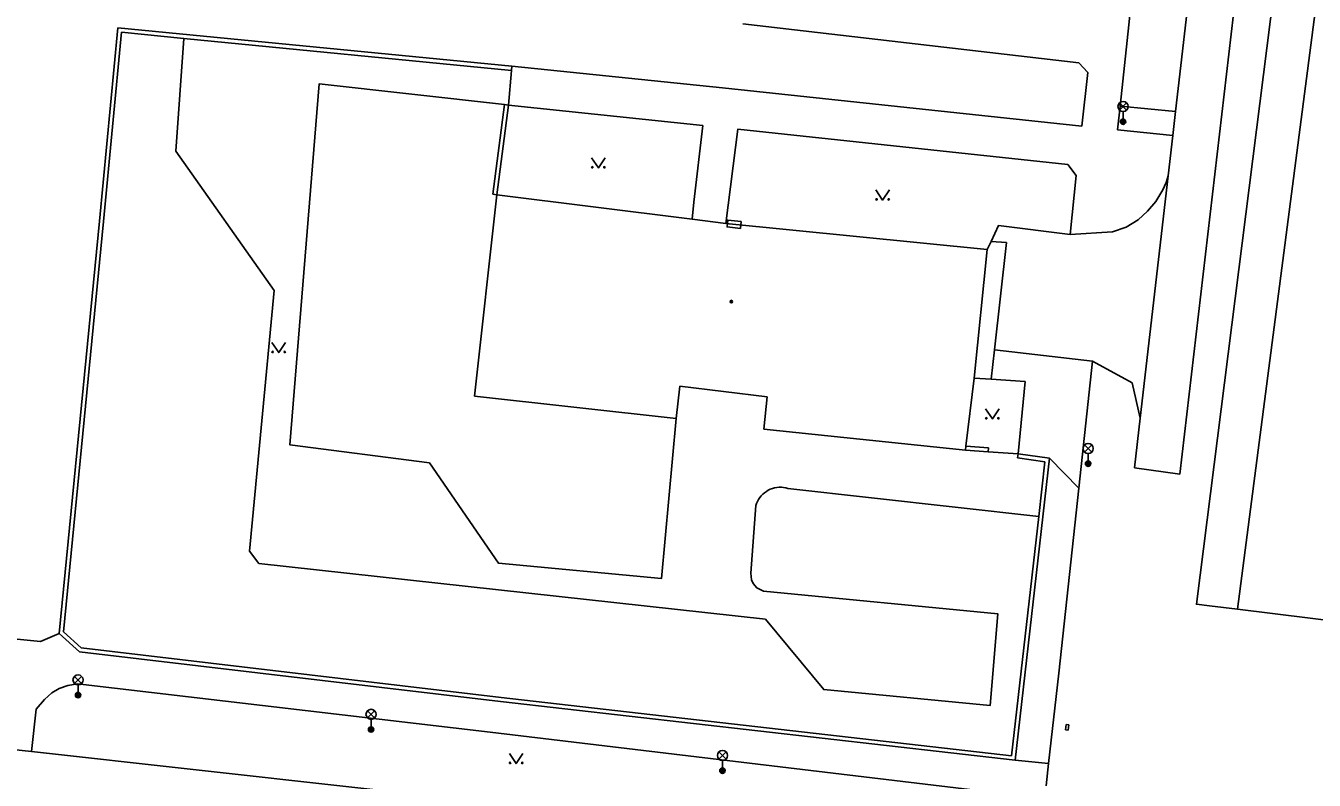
# Model space of a CAD drawing. Extents: x -595546 to -593986, y -1160845 to -1159202.
# Drawn here: x -594192.9 to -594097.4, y -1160443.6 to -1160387.6 of the extents above; entities that cross this region are included whole.
import ezdxf

# ---------------------------------------------------------------- set-up
doc = ezdxf.new("R2010")
doc.units = 0
for name, color, linetype in [('Level 24', 7, 'Continuous'), ('Level 33', 7, 'Continuous'), ('Level 36', 7, 'Continuous'), ('Level 39', 7, 'Continuous'), ('silnoproud - povrch.  znaky a  RIS  skut. velikost', 7, 'Continuous'), ('Specificka linie pasportu komunikaci', 7, 'Continuous'), ('TM - budovy zdene_ betonove - VP', 7, 'Continuous'), ('TM - chodniky - VP', 7, 'Continuous'), ('TM - komunikace - VP', 7, 'Continuous'), ('TM - letecke snimky - pomocna linie', 7, 'Continuous'), ('TM - plot drateny_ kovovy - VP', 7, 'Continuous'), ('TM - plot dreveny - VP', 7, 'Continuous'), ('TM - podezdivka plotu - VP', 7, 'Continuous'), ('TM - rozhrani ploch obecne - VP', 7, 'Continuous'), ('TM - vjezd na pozemek', 7, 'Continuous')]:
    doc.layers.add(name, color=color, linetype=linetype)

msp = doc.modelspace()

# ---------------------------------------------------------------- linework, layer by layer
at = {"layer": 'Level 24'}
msp.add_lwpolyline([(-594139.848, -1160402.148), (-594140.842, -1160402.036), (-594140.898, -1160402.533), (-594139.904, -1160402.645)], close=True, dxfattribs=at)
at = {"layer": 'Level 33'}
for p, q in [((-594111.795, -1160393.88), (-594111.265, -1160393.35)), ((-594111.795, -1160393.35), (-594111.265, -1160393.88)), ((-594111.53, -1160393.99), (-594111.53, -1160394.74)), ((-594114.385, -1160419.23), (-594113.855, -1160418.7)), ((-594114.385, -1160418.7), (-594113.855, -1160419.23)), ((-594114.12, -1160419.34), (-594114.12, -1160420.09)), ((-594189.295, -1160436.39), (-594188.765, -1160435.86)), ((-594189.295, -1160435.86), (-594188.765, -1160436.39)), ((-594189.03, -1160436.5), (-594189.03, -1160437.25)), ((-594167.565, -1160438.94), (-594167.035, -1160438.41)), ((-594167.565, -1160438.41), (-594167.035, -1160438.94)), ((-594167.3, -1160439.05), (-594167.3, -1160439.8)), ((-594141.505, -1160441.99), (-594140.975, -1160441.46)), ((-594141.505, -1160441.46), (-594140.975, -1160441.99)), ((-594141.24, -1160442.1), (-594141.24, -1160442.85))]:
    msp.add_line(p, q, dxfattribs=at)
for centre, radius in [((-594111.53, -1160393.615), 0.375), ((-594111.53, -1160394.74), 0.2), ((-594111.53, -1160394.74), 0.145), ((-594111.53, -1160394.74), 0.0876), ((-594114.12, -1160418.965), 0.375), ((-594114.12, -1160420.09), 0.2), ((-594114.12, -1160420.09), 0.145), ((-594114.12, -1160420.09), 0.0876), ((-594189.03, -1160436.125), 0.375), ((-594189.03, -1160437.25), 0.2), ((-594189.03, -1160437.25), 0.145), ((-594189.03, -1160437.25), 0.0876), ((-594167.3, -1160438.675), 0.375), ((-594167.3, -1160439.8), 0.2), ((-594167.3, -1160439.8), 0.145), ((-594167.3, -1160439.8), 0.0876), ((-594141.24, -1160441.725), 0.375), ((-594141.24, -1160442.85), 0.2), ((-594141.24, -1160442.85), 0.145), ((-594141.24, -1160442.85), 0.0876)]:
    msp.add_circle(centre, radius, dxfattribs=at)
at = {"layer": 'Level 36'}
for points in [[(-594150.94, -1160397.41), (-594150.44, -1160398.16), (-594149.94, -1160397.41)], [(-594129.86, -1160399.8), (-594129.36, -1160400.55), (-594128.86, -1160399.8)], [(-594174.65, -1160411.11), (-594174.15, -1160411.86), (-594173.65, -1160411.11)], [(-594121.72, -1160416.02), (-594121.22, -1160416.77), (-594120.72, -1160416.02)], [(-594157.04, -1160441.58), (-594156.54, -1160442.33), (-594156.04, -1160441.58)]]:
    msp.add_lwpolyline(points, dxfattribs=at)
for centre in [(-594150.89, -1160398.11), (-594149.991, -1160398.11), (-594129.81, -1160400.5), (-594128.911, -1160400.5), (-594174.6, -1160411.81), (-594173.701, -1160411.81), (-594121.67, -1160416.72), (-594120.771, -1160416.72), (-594156.99, -1160442.28), (-594156.091, -1160442.28)]:
    msp.add_circle(centre, 0.05, dxfattribs=at)
at = {"layer": 'Level 39'}
for radius in [0.09, 0.0398]:
    msp.add_circle((-594140.58, -1160408.07), radius, dxfattribs=at)
at = {"layer": 'silnoproud - povrch.  znaky a  RIS  skut. velikost'}
for points in [[(-594115.79, -1160439.83), (-594115.75, -1160439.43)], [(-594115.75, -1160439.43), (-594115.55, -1160439.45)], [(-594115.55, -1160439.45), (-594115.59, -1160439.85)], [(-594115.59, -1160439.85), (-594115.79, -1160439.83)]]:
    msp.add_lwpolyline(points, dxfattribs=at)
at = {"layer": 'Specificka linie pasportu komunikaci'}
for points in [[(-594111.75, -1160393.58), (-594107.63, -1160393.98)], [(-594108.19, -1160398.76), (-594110.27, -1160416.72)], [(-594116.99, -1160419.69), (-594114.81, -1160421.91)], [(-594117.05, -1160442.32), (-594119.54, -1160442.07)]]:
    msp.add_lwpolyline(points, dxfattribs=at)
at = {"layer": 'TM - budovy zdene_ betonove - VP'}
for points in [[(-594159.63, -1160415.08), (-594157.96, -1160400.16)], [(-594157.96, -1160400.16), (-594143.49, -1160401.97)], [(-594143.49, -1160401.97), (-594140.98, -1160402.28)], [(-594140.98, -1160402.28), (-594121.6, -1160404.22)], [(-594121.6, -1160404.22), (-594122.56, -1160413.74)], [(-594144.39, -1160414.35), (-594144.66, -1160416.74)], [(-594137.93, -1160415.14), (-594144.39, -1160414.35)], [(-594122.56, -1160413.74), (-594123.18, -1160418.79)], [(-594144.66, -1160416.74), (-594159.63, -1160415.08)], [(-594138.18, -1160417.53), (-594137.93, -1160415.14)], [(-594123.22, -1160419.09), (-594138.18, -1160417.53)], [(-594123.18, -1160418.79), (-594123.22, -1160419.09)]]:
    msp.add_lwpolyline(points, dxfattribs=at)
at = {"layer": 'TM - chodniky - VP'}
for points in [[(-594110.59, -1160382.65), (-594111.75, -1160393.58)], [(-594106.37, -1160383.09), (-594107.63, -1160393.98)], [(-594107.31, -1160420.86), (-594103, -1160383.77)], [(-594139.73, -1160387.47), (-594114.81, -1160390.37)], [(-594156.86, -1160390.63), (-594141.24, -1160392.23)], [(-594114.81, -1160390.37), (-594114.15, -1160391.1)], [(-594114.59, -1160395.06), (-594114.15, -1160391.1)], [(-594141.24, -1160392.23), (-594114.59, -1160395.06)], [(-594157.1, -1160393.51), (-594142.7, -1160395.03), (-594143.35, -1160400.71), (-594143.49, -1160401.97)], [(-594111.75, -1160393.58), (-594111.94, -1160395.34)], [(-594107.63, -1160393.98), (-594107.83, -1160395.75)], [(-594111.94, -1160395.34), (-594107.83, -1160395.75)], [(-594121.07, -1160411.64), (-594120.18, -1160403.7), (-594121.32, -1160403.62)], [(-594121.31, -1160413.83), (-594121.07, -1160411.64)], [(-594114.81, -1160421.91), (-594113.79, -1160412.5)], [(-594113.79, -1160412.5), (-594110.86, -1160414.1)], [(-594118.79, -1160414), (-594121.31, -1160413.83)], [(-594119.31, -1160419.36), (-594118.79, -1160414)], [(-594110.86, -1160414.1), (-594110.27, -1160416.72)], [(-594110.27, -1160416.72), (-594110.69, -1160420.41)], [(-594110.69, -1160420.41), (-594107.31, -1160420.86)], [(-594116.3, -1160435.62), (-594114.81, -1160421.91)], [(-594215.37, -1160430.93), (-594191.81, -1160433.28)], [(-594191.81, -1160433.28), (-594190.42, -1160432.68)], [(-594117.05, -1160442.32), (-594116.3, -1160435.62)], [(-594192.13, -1160438.3), (-594191.53, -1160437.57), (-594190.98, -1160437.09), (-594190.44, -1160436.75), (-594189.8, -1160436.53), (-594189.07, -1160436.41)], [(-594158.47, -1160440), (-594189.07, -1160436.41)], [(-594192.13, -1160438.3), (-594192.48, -1160441.44)], [(-594119.99, -1160444.59), (-594158.47, -1160440)], [(-594117.23, -1160443.98), (-594117.05, -1160442.32)]]:
    msp.add_lwpolyline(points, dxfattribs=at)
at = {"layer": 'TM - komunikace - VP'}
for points in [[(-594195.03, -1160441.17), (-594192.48, -1160441.44)], [(-594192.48, -1160441.44), (-594120.54, -1160449.44)]]:
    msp.add_lwpolyline(points, dxfattribs=at)
at = {"layer": 'TM - letecke snimky - pomocna linie'}
for points in [[(-594096.32, -1160379.16), (-594103.05, -1160430.88)], [(-594181.19, -1160388.56), (-594181.78, -1160396.93), (-594174.48, -1160407.25), (-594176.327, -1160426.587), (-594175.614, -1160427.491), (-594138.05, -1160431.62), (-594133.727, -1160436.842), (-594121.396, -1160438.024), (-594120.82, -1160431.22), (-594138.204, -1160429.533)], [(-594157.4, -1160393.47), (-594171.15, -1160391.93), (-594173.316, -1160418.698), (-594162.976, -1160420.033), (-594157.856, -1160427.457), (-594145.75, -1160428.6), (-594144.66, -1160416.74)], [(-594138.76, -1160423.2), (-594138.71, -1160423.04), (-594138.64, -1160422.89), (-594138.56, -1160422.74), (-594138.47, -1160422.6), (-594138.36, -1160422.47), (-594138.24, -1160422.35), (-594138.12, -1160422.25), (-594137.98, -1160422.15), (-594137.84, -1160422.06), (-594137.69, -1160421.99), (-594137.53, -1160421.93), (-594137.37, -1160421.89), (-594137.21, -1160421.86), (-594137.04, -1160421.84), (-594136.87, -1160421.84), (-594136.71, -1160421.86), (-594136.54, -1160421.89), (-594136.38, -1160421.93)], [(-594136.38, -1160421.93), (-594117.78, -1160424.01)], [(-594139.135, -1160428.203), (-594138.76, -1160423.2)], [(-594138.204, -1160429.533), (-594138.7, -1160429.3), (-594138.95, -1160428.97), (-594139.095, -1160428.7), (-594139.135, -1160428.203)]]:
    msp.add_lwpolyline(points, dxfattribs=at)
at = {"layer": 'TM - plot drateny_ kovovy - VP'}
for points in [[(-594105.11, -1160430.63), (-594106.09, -1160430.51), (-594099.56, -1160378.91), (-594099.09, -1160378.95)], [(-594187.14, -1160402.13), (-594185.82, -1160388.11)], [(-594185.82, -1160388.11), (-594181.19, -1160388.56)], [(-594181.19, -1160388.56), (-594156.89, -1160390.93)], [(-594156.86, -1160390.63), (-594156.89, -1160390.93)], [(-594157.4, -1160393.47), (-594158.26, -1160400.12)], [(-594157.4, -1160393.47), (-594157.1, -1160393.51)], [(-594157.96, -1160400.16), (-594158.26, -1160400.12)], [(-594190.11, -1160432.56), (-594187.14, -1160402.13)], [(-594123.18, -1160418.79), (-594121.5, -1160418.91)], [(-594121.53, -1160419.21), (-594121.5, -1160418.91)], [(-594119.35, -1160419.66), (-594119.31, -1160419.36)], [(-594117.32, -1160419.95), (-594119.35, -1160419.66)], [(-594117.32, -1160419.95), (-594117.78, -1160424.01)], [(-594117.78, -1160424.01), (-594119.8, -1160441.74)], [(-594103.05, -1160430.88), (-594105.11, -1160430.63)], [(-594094.86, -1160431.9), (-594103.05, -1160430.88)], [(-594190.11, -1160432.56), (-594188.8, -1160433.74)], [(-594157.66, -1160437.43), (-594188.8, -1160433.74)], [(-594119.8, -1160441.74), (-594157.66, -1160437.43)]]:
    msp.add_lwpolyline(points, dxfattribs=at)
at = {"layer": 'TM - plot dreveny - VP'}
for points in [[(-594140.98, -1160402.28), (-594140.11, -1160395.3), (-594115.63, -1160397.92), (-594115.01, -1160398.72)], [(-594115.01, -1160398.72), (-594115.46, -1160403.09)], [(-594115.46, -1160403.09), (-594120.76, -1160402.43), (-594121.32, -1160403.62)], [(-594121.6, -1160404.22), (-594121.32, -1160403.62)]]:
    msp.add_lwpolyline(points, dxfattribs=at)
at = {"layer": 'TM - podezdivka plotu - VP'}
for points in [[(-594187.44, -1160402.1), (-594186.09, -1160387.78)], [(-594186.09, -1160387.78), (-594156.86, -1160390.63)], [(-594157.1, -1160393.51), (-594157.96, -1160400.16)], [(-594190.42, -1160432.68), (-594187.44, -1160402.1)], [(-594123.22, -1160419.09), (-594121.53, -1160419.21)], [(-594116.99, -1160419.69), (-594119.31, -1160419.36)], [(-594119.54, -1160442.07), (-594116.99, -1160419.69)], [(-594190.42, -1160432.68), (-594188.93, -1160434.03)], [(-594188.93, -1160434.03), (-594157.7, -1160437.73)], [(-594157.7, -1160437.73), (-594119.54, -1160442.07)]]:
    msp.add_lwpolyline(points, dxfattribs=at)
at = {"layer": 'TM - rozhrani ploch obecne - VP'}
for points in [[(-594107.83, -1160395.75), (-594108.19, -1160398.76)], [(-594112.31, -1160402.91), (-594111.31, -1160402.56), (-594110.42, -1160402.01), (-594109.71, -1160401.36), (-594109.09, -1160400.65), (-594108.58, -1160399.79), (-594108.34, -1160399.25), (-594108.19, -1160398.76)], [(-594112.31, -1160402.91), (-594115.46, -1160403.09)], [(-594121.07, -1160411.64), (-594113.79, -1160412.5)], [(-594122.56, -1160413.74), (-594121.31, -1160413.83)]]:
    msp.add_lwpolyline(points, dxfattribs=at)
at = {"layer": 'TM - vjezd na pozemek'}
for points in [[(-594157.1, -1160393.51), (-594156.89, -1160390.93)], [(-594119.31, -1160419.36), (-594121.53, -1160419.21)]]:
    msp.add_lwpolyline(points, dxfattribs=at)

doc.saveas('drawing.dxf')
